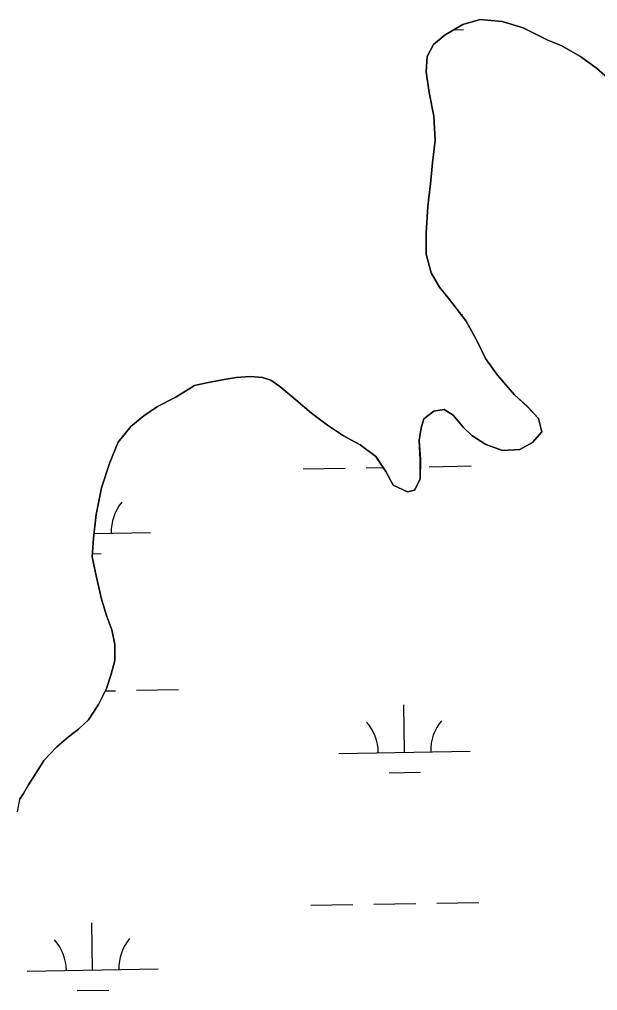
# Model space of a CAD drawing. Extents: x 3903937 to 3942190, y 260677 to 286651.
# Drawn here: x 3909222 to 3909663, y 279045 to 279785 of the extents above; entities that cross this region are included whole.
import ezdxf

# ---------------------------------------------------------------- set-up
doc = ezdxf.new("R2010")
doc.units = 0
doc.layers.add('V-TOPO-SHOR', color=7, linetype='Continuous')
doc.layers.add('V-WETL-SWMP', color=7, linetype='Continuous')

msp = doc.modelspace()

# ---------------------------------------------------------------- linework, layer by layer
at = {"layer": 'V-TOPO-SHOR'}
for points in [[(3909672.2, 279738.67), (3909661.79, 279747.85), (3909649.66, 279756.74), (3909634.89, 279765.06), (3909624.54, 279769.11), (3909605.75, 279778.58), (3909589.99, 279783.5), (3909573.24, 279785.01), (3909559.97, 279781.04), (3909546.49, 279773.33), (3909537.67, 279765.87), (3909532.7, 279756.79), (3909532.05, 279745.15), (3909534.27, 279729.27), (3909537.71, 279711.35), (3909538.81, 279692.85), (3909536.82, 279675.64), (3909535.16, 279659.67), (3909533.33, 279642.77), (3909532.06, 279622.14), (3909532.11, 279606.14), (3909535.76, 279591.79), (3909542.11, 279580.97), (3909549.88, 279571.52), (3909562.34, 279555.01), (3909570.79, 279539.65), (3909577.25, 279526.65), (3909586.37, 279513.92), (3909599.17, 279498.8), (3909608.81, 279490.1), (3909617.51, 279480.95), (3909620.14, 279470.66), (3909612.86, 279462.55), (3909603.46, 279457.11), (3909590.25, 279456.55), (3909577.43, 279461.1), (3909566.82, 279467.96), (3909560.09, 279474.12), (3909552.48, 279483.41), (3909545.71, 279487.72), (3909537.77, 279486.45), (3909530.22, 279480.51), (3909528.24, 279473.71), (3909526.69, 279463.95), (3909527.54, 279449.49), (3909527.29, 279434.59), (3909523.12, 279426.27), (3909517.82, 279424.96), (3909506.87, 279429.95), (3909501.14, 279440.45), (3909493.71, 279451.75), (3909481.59, 279460.8), (3909469.12, 279467.53), (3909456.83, 279475.81), (3909444.55, 279484.86), (3909432.6, 279495), (3909420.5, 279505.14), (3909413.59, 279510.06), (3909407.41, 279512.03), (3909397.95, 279512.8), (3909387.22, 279512.2), (3909376.63, 279510.36), (3909363.69, 279507.77), (3909355.58, 279505.89), (3909350.57, 279502.86), (3909340.84, 279496.8), (3909327.37, 279489.88), (3909316.85, 279482.91), (3909306.93, 279474.84), (3909297.26, 279462.88), (3909290.95, 279447.3), (3909284.58, 279427.99), (3909280.52, 279407.71), (3909278.67, 279389.72), (3909277.66, 279375.45), (3909280.69, 279360.79), (3909284.75, 279343.02), (3909288.72, 279329.91), (3909292.44, 279319.76), (3909294.74, 279308.54), (3909294.86, 279296.42), (3909292.04, 279285.9), (3909288.45, 279275.09), (3909282.5, 279262.76)], [(3909282.5, 279262.76), (3909274.86, 279251.24), (3909267.13, 279244.06), (3909259.42, 279238.13), (3909250.6, 279230.66), (3909240.8, 279220.11), (3909235.38, 279211.5), (3909229, 279201.51), (3909225.17, 279194.89), (3909222.15, 279190.43), (3909220.29, 279181.15)]]:
    msp.add_lwpolyline(points, dxfattribs=at)
at = {"layer": 'V-WETL-SWMP'}
for p, q in [((3909559.97, 279781.04), (3909573.24, 279785.02)), ((3909573.24, 279785.02), (3909589.99, 279783.5)), ((3909546.49, 279773.34), (3909559.97, 279781.04)), ((3909589.99, 279783.5), (3909605.75, 279778.58)), ((3909605.75, 279778.58), (3909624.54, 279769.11)), ((3909537.67, 279765.87), (3909546.49, 279773.34)), ((3909553.18, 279777.16), (3909560.41, 279777.29)), ((3909532.7, 279756.79), (3909537.67, 279765.87)), ((3909624.54, 279769.11), (3909634.88, 279765.06)), ((3909634.88, 279765.06), (3909649.66, 279756.74)), ((3909532.05, 279745.15), (3909532.7, 279756.79)), ((3909649.66, 279756.74), (3909661.78, 279747.85)), ((3909661.78, 279747.85), (3909672.19, 279738.67)), ((3909534.27, 279729.27), (3909532.05, 279745.15)), ((3909537.71, 279711.35), (3909534.27, 279729.27)), ((3909538.8, 279692.85), (3909537.71, 279711.35)), ((3909536.82, 279675.64), (3909538.8, 279692.85)), ((3909535.16, 279659.67), (3909536.82, 279675.64)), ((3909533.33, 279642.77), (3909535.16, 279659.67)), ((3909532.06, 279622.14), (3909533.33, 279642.77)), ((3909532.11, 279606.14), (3909532.06, 279622.14)), ((3909535.76, 279591.79), (3909532.11, 279606.14)), ((3909542.1, 279580.97), (3909535.76, 279591.79)), ((3909549.87, 279571.52), (3909542.1, 279580.97)), ((3909562.34, 279555.01), (3909549.87, 279571.52)), ((3909558.59, 279559.98), (3909559.64, 279560)), ((3909570.79, 279539.65), (3909562.34, 279555.01)), ((3909577.25, 279526.65), (3909570.79, 279539.65)), ((3909586.36, 279513.92), (3909577.25, 279526.65)), ((3909376.63, 279510.36), (3909387.22, 279512.2)), ((3909387.22, 279512.2), (3909397.94, 279512.81)), ((3909397.94, 279512.81), (3909407.41, 279512.03)), ((3909407.41, 279512.03), (3909413.59, 279510.07)), ((3909599.16, 279498.81), (3909586.36, 279513.92)), ((3909350.57, 279502.86), (3909355.58, 279505.89)), ((3909355.58, 279505.89), (3909363.69, 279507.77)), ((3909363.69, 279507.77), (3909376.63, 279510.36)), ((3909413.59, 279510.07), (3909420.5, 279505.14)), ((3909420.5, 279505.14), (3909432.6, 279495)), ((3909327.37, 279489.88), (3909340.84, 279496.81)), ((3909340.84, 279496.81), (3909350.57, 279502.86)), ((3909608.81, 279490.11), (3909599.16, 279498.81)), ((3909316.85, 279482.91), (3909327.37, 279489.88)), ((3909432.6, 279495), (3909444.55, 279484.86)), ((3909617.51, 279480.95), (3909608.81, 279490.11)), ((3909306.93, 279474.84), (3909316.85, 279482.91)), ((3909444.55, 279484.86), (3909456.83, 279475.81)), ((3909530.21, 279480.52), (3909537.77, 279486.45)), ((3909537.77, 279486.45), (3909545.71, 279487.72)), ((3909545.71, 279487.72), (3909552.47, 279483.41)), ((3909552.47, 279483.41), (3909560.09, 279474.13)), ((3909297.26, 279462.88), (3909306.93, 279474.84)), ((3909456.83, 279475.81), (3909469.12, 279467.53)), ((3909528.24, 279473.71), (3909530.21, 279480.52)), ((3909560.09, 279474.13), (3909566.82, 279467.96)), ((3909620.14, 279470.66), (3909617.51, 279480.95)), ((3909469.12, 279467.53), (3909481.59, 279460.81)), ((3909526.68, 279463.95), (3909528.24, 279473.71)), ((3909566.82, 279467.96), (3909577.43, 279461.11)), ((3909612.86, 279462.55), (3909620.14, 279470.66)), ((3909290.95, 279447.3), (3909297.26, 279462.88)), ((3909481.59, 279460.81), (3909493.71, 279451.76)), ((3909527.53, 279449.5), (3909526.68, 279463.95)), ((3909577.43, 279461.11), (3909590.24, 279456.55)), ((3909603.45, 279457.11), (3909612.86, 279462.55)), ((3909493.71, 279451.76), (3909501.14, 279440.45)), ((3909590.24, 279456.55), (3909603.45, 279457.11)), ((3909284.58, 279427.99), (3909290.95, 279447.3)), ((3909527.29, 279434.59), (3909527.53, 279449.5)), ((3909534.26, 279444.1), (3909566.26, 279444.66)), ((3909438.28, 279442.41), (3909470.27, 279442.97)), ((3909486.27, 279443.26), (3909499.15, 279443.48)), ((3909501.14, 279440.45), (3909506.87, 279429.95)), ((3909506.87, 279429.95), (3909517.81, 279424.96)), ((3909523.12, 279426.27), (3909527.29, 279434.59)), ((3909280.52, 279407.71), (3909284.58, 279427.99)), ((3909517.81, 279424.96), (3909523.12, 279426.27)), ((3909278.67, 279389.72), (3909280.52, 279407.71)), ((3909279.02, 279393.17), (3909322.05, 279393.93)), ((3909277.66, 279375.45), (3909278.67, 279389.72)), ((3909277.82, 279377.72), (3909284.33, 279377.83)), ((3909280.68, 279360.8), (3909277.66, 279375.45)), ((3909284.74, 279343.02), (3909280.68, 279360.8)), ((3909288.72, 279329.91), (3909284.74, 279343.02)), ((3909292.44, 279319.76), (3909288.72, 279329.91)), ((3909294.74, 279308.54), (3909292.44, 279319.76)), ((3909294.85, 279296.42), (3909294.74, 279308.54)), ((3909292.04, 279285.9), (3909294.85, 279296.42)), ((3909288.45, 279275.09), (3909292.04, 279285.9)), ((3909282.5, 279262.76), (3909288.45, 279275.09)), ((3909311.32, 279273.65), (3909343.32, 279274.21)), ((3909287.55, 279273.23), (3909295.32, 279273.37)), ((3909274.86, 279251.24), (3909282.5, 279262.76)), ((3909515.5, 279226.49), (3909514.87, 279262.49)), ((3909267.13, 279244.06), (3909274.86, 279251.24)), ((3909250.6, 279230.67), (3909259.42, 279238.13)), ((3909259.42, 279238.13), (3909267.13, 279244.06)), ((3909240.8, 279220.11), (3909250.6, 279230.67)), ((3909465.51, 279225.61), (3909565.49, 279227.37)), ((3909235.38, 279211.5), (3909240.8, 279220.11)), ((3909229, 279201.51), (3909235.38, 279211.5)), ((3909503.77, 279210.85), (3909527.77, 279211.28)), ((3909225.17, 279194.89), (3909229, 279201.51)), ((3909222.14, 279190.44), (3909225.17, 279194.89)), ((3909492.13, 279110.63), (3909524.12, 279111.2)), ((3909540.12, 279111.48), (3909572.11, 279112.04)), ((3909444.13, 279109.79), (3909476.13, 279110.35)), ((3909277.91, 279060.42), (3909277.28, 279096.42)), ((3909227.92, 279059.54), (3909327.91, 279061.3)), ((3909266.19, 279044.79), (3909290.18, 279045.21))]:
    msp.add_line(p, q, dxfattribs=at)
for centre, start, end in [((3909327.28, 279394.5), 140.23658, 181.78024), ((3909460.26, 279226), 0.23658, 41.78024), ((3909570.73, 279227.94), 140.23658, 181.78024), ((3909222.67, 279059.93), 0.23658, 41.78024), ((3909333.14, 279061.87), 140.23658, 181.78024)]:
    msp.add_arc(centre, 35.25, start, end, dxfattribs=at)

doc.saveas('drawing.dxf')
